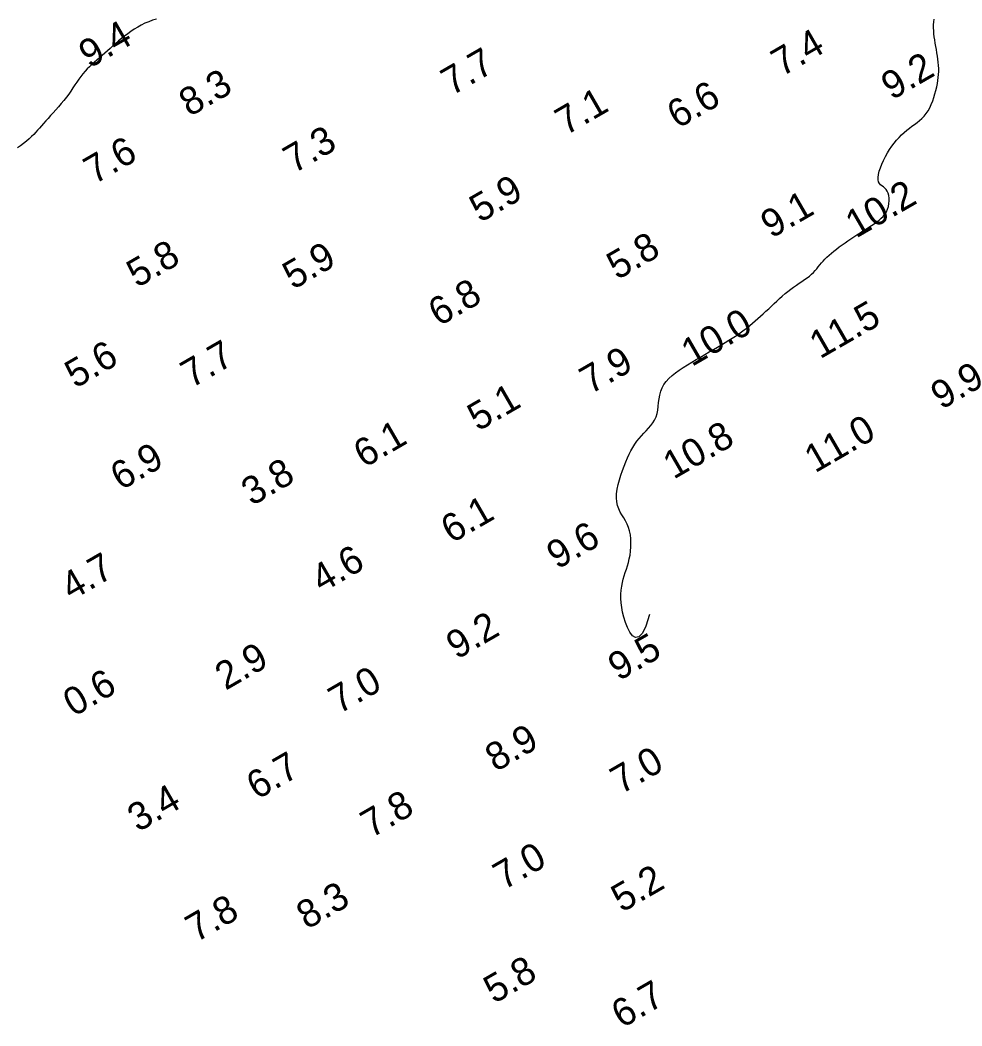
# Model space of a CAD drawing. Extents: x 3024098 to 3056816, y 418252 to 509144.
# Drawn here: x 3034766.5 to 3034935.9, y 418760.9 to 418941.8 of the extents above; entities that cross this region are included whole.
import ezdxf

# ---------------------------------------------------------------- set-up
doc = ezdxf.new("R2010")
doc.units = 0
doc.layers.add('V-CHAN-CONT-EL10', color=7, linetype='Continuous')
doc.layers.add('V-TOPO-SOUN-0911', color=7, linetype='Continuous')

msp = doc.modelspace()

# ---------------------------------------------------------------- linework, layer by layer
at = {"layer": 'V-CHAN-CONT-EL10'}
for points in [[(3034791.02, 418941.98), (3034790.31, 418941.76), (3034789.62, 418941.5), (3034788.94, 418941.21), (3034788.29, 418940.89), (3034787.65, 418940.53), (3034787.03, 418940.16), (3034786.43, 418939.76), (3034785.85, 418939.35), (3034785.28, 418938.92), (3034784.73, 418938.48), (3034784.2, 418938.04), (3034783.68, 418937.59), (3034783.17, 418937.14), (3034782.68, 418936.7), (3034782.19, 418936.26), (3034781.71, 418935.82), (3034781.24, 418935.4), (3034780.77, 418935), (3034780.31, 418934.6), (3034779.86, 418934.21), (3034779.42, 418933.81), (3034778.99, 418933.41), (3034778.57, 418933), (3034778.17, 418932.58), (3034777.78, 418932.13), (3034777.41, 418931.66), (3034777.06, 418931.17), (3034776.7, 418930.65), (3034776.35, 418930.12), (3034776, 418929.58), (3034775.62, 418929.02), (3034775.23, 418928.46), (3034774.82, 418927.9), (3034774.37, 418927.33), (3034773.91, 418926.77), (3034773.42, 418926.21), (3034772.94, 418925.66), (3034772.45, 418925.12), (3034771.98, 418924.61), (3034771.52, 418924.11), (3034771.1, 418923.65), (3034770.71, 418923.2), (3034770.34, 418922.78), (3034770, 418922.38), (3034769.65, 418921.99), (3034769.3, 418921.61), (3034768.94, 418921.23), (3034768.55, 418920.84), (3034768.12, 418920.44), (3034767.64, 418920.03), (3034767.13, 418919.61), (3034766.58, 418919.2), (3034766.02, 418918.8)], [(3034879.73, 418834.86), (3034879.06, 418832.8), (3034878.42, 418831.5), (3034877.8, 418830.85), (3034877.21, 418830.74), (3034876.67, 418831.06), (3034876.18, 418831.7), (3034875.74, 418832.53), (3034875.38, 418833.45), (3034875.08, 418834.37), (3034874.86, 418835.27), (3034874.7, 418836.13), (3034874.6, 418836.96), (3034874.55, 418837.76), (3034874.56, 418838.53), (3034874.61, 418839.26), (3034874.71, 418839.95), (3034874.83, 418840.6), (3034874.99, 418841.22), (3034875.17, 418841.82), (3034875.35, 418842.41), (3034875.55, 418843.01), (3034875.73, 418843.61), (3034875.91, 418844.23), (3034876.07, 418844.88), (3034876.2, 418845.57), (3034876.29, 418846.29), (3034876.35, 418847.02), (3034876.37, 418847.76), (3034876.34, 418848.5), (3034876.27, 418849.21), (3034876.13, 418849.9), (3034875.94, 418850.55), (3034875.69, 418851.14), (3034875.39, 418851.7), (3034875.07, 418852.24), (3034874.74, 418852.77), (3034874.43, 418853.3), (3034874.16, 418853.86), (3034873.95, 418854.46), (3034873.81, 418855.11), (3034873.76, 418855.83), (3034873.79, 418856.6), (3034873.9, 418857.41), (3034874.07, 418858.25), (3034874.29, 418859.1), (3034874.55, 418859.95), (3034874.83, 418860.78), (3034875.12, 418861.57), (3034875.42, 418862.33), (3034875.73, 418863.04), (3034876.04, 418863.71), (3034876.36, 418864.34), (3034876.7, 418864.94), (3034877.05, 418865.5), (3034877.43, 418866.03), (3034877.82, 418866.54), (3034878.25, 418867.01), (3034878.68, 418867.47), (3034879.12, 418867.92), (3034879.55, 418868.38), (3034879.95, 418868.84), (3034880.31, 418869.33), (3034880.63, 418869.84), (3034880.88, 418870.4), (3034881.06, 418871), (3034881.18, 418871.64), (3034881.27, 418872.3), (3034881.35, 418872.98), (3034881.43, 418873.67), (3034881.55, 418874.35), (3034881.72, 418875.02), (3034881.96, 418875.65), (3034882.29, 418876.25), (3034882.71, 418876.81), (3034883.21, 418877.35), (3034883.77, 418877.86), (3034884.4, 418878.35), (3034885.07, 418878.83), (3034885.79, 418879.31), (3034886.53, 418879.78), (3034887.3, 418880.24), (3034888.08, 418880.72), (3034888.88, 418881.18), (3034889.67, 418881.65), (3034890.45, 418882.1), (3034891.21, 418882.55), (3034891.96, 418882.98), (3034892.67, 418883.4), (3034893.34, 418883.8), (3034893.98, 418884.19), (3034894.58, 418884.57), (3034895.16, 418884.95), (3034895.71, 418885.32), (3034896.25, 418885.69), (3034896.76, 418886.07), (3034897.27, 418886.45), (3034897.77, 418886.85), (3034898.26, 418887.26), (3034898.74, 418887.67), (3034899.22, 418888.1), (3034899.7, 418888.54), (3034900.18, 418888.98), (3034900.66, 418889.43), (3034901.14, 418889.88), (3034901.62, 418890.34), (3034902.11, 418890.8), (3034902.6, 418891.26), (3034903.09, 418891.71), (3034903.58, 418892.16), (3034904.08, 418892.59), (3034904.59, 418893), (3034905.1, 418893.4), (3034905.61, 418893.77), (3034906.12, 418894.12), (3034906.63, 418894.47), (3034907.12, 418894.79), (3034907.59, 418895.11), (3034908.04, 418895.43), (3034908.46, 418895.75), (3034908.84, 418896.07), (3034909.19, 418896.39), (3034909.5, 418896.72), (3034909.79, 418897.06), (3034910.07, 418897.4), (3034910.35, 418897.75), (3034910.63, 418898.1), (3034910.93, 418898.45), (3034911.25, 418898.8), (3034911.61, 418899.16), (3034912, 418899.52), (3034912.43, 418899.88), (3034912.88, 418900.25), (3034913.35, 418900.61), (3034913.84, 418900.98), (3034914.35, 418901.34), (3034914.87, 418901.71), (3034915.4, 418902.08), (3034915.94, 418902.44), (3034916.48, 418902.81), (3034917.02, 418903.17), (3034917.57, 418903.52), (3034918.1, 418903.87), (3034918.63, 418904.21), (3034919.15, 418904.54), (3034919.65, 418904.85), (3034920.12, 418905.16), (3034920.58, 418905.48), (3034921.01, 418905.8), (3034921.4, 418906.14), (3034921.75, 418906.49), (3034922.06, 418906.89), (3034922.31, 418907.31), (3034922.52, 418907.78), (3034922.67, 418908.28), (3034922.76, 418908.79), (3034922.81, 418909.29), (3034922.8, 418909.79), (3034922.74, 418910.25), (3034922.63, 418910.67), (3034922.47, 418911.03), (3034922.26, 418911.33), (3034922.02, 418911.56), (3034921.77, 418911.77), (3034921.51, 418911.96), (3034921.28, 418912.16), (3034921.07, 418912.4), (3034920.92, 418912.68), (3034920.84, 418913.04), (3034920.83, 418913.48), (3034920.9, 418914.01), (3034921.04, 418914.59), (3034921.24, 418915.22), (3034921.5, 418915.88), (3034921.79, 418916.56), (3034922.13, 418917.23), (3034922.49, 418917.89), (3034922.88, 418918.51), (3034923.28, 418919.11), (3034923.7, 418919.67), (3034924.14, 418920.2), (3034924.59, 418920.69), (3034925.04, 418921.15), (3034925.51, 418921.58), (3034925.98, 418921.98), (3034926.45, 418922.35), (3034926.92, 418922.7), (3034927.38, 418923.03), (3034927.83, 418923.37), (3034928.27, 418923.73), (3034928.69, 418924.1), (3034929.09, 418924.51), (3034929.46, 418924.97), (3034929.8, 418925.48), (3034930.11, 418926.03), (3034930.39, 418926.62), (3034930.64, 418927.24), (3034930.86, 418927.88), (3034931.05, 418928.51), (3034931.22, 418929.15), (3034931.36, 418929.76), (3034931.48, 418930.36), (3034931.58, 418930.93), (3034931.65, 418931.49), (3034931.69, 418932.03), (3034931.72, 418932.57), (3034931.72, 418933.11), (3034931.69, 418933.65), (3034931.65, 418934.2), (3034931.58, 418934.76), (3034931.5, 418935.33), (3034931.4, 418935.91), (3034931.3, 418936.49), (3034931.19, 418937.07), (3034931.09, 418937.65), (3034931, 418938.23), (3034930.92, 418938.79), (3034930.86, 418939.35), (3034930.82, 418939.89), (3034930.8, 418940.42), (3034930.8, 418940.95), (3034930.83, 418941.46), (3034930.88, 418941.97)]]:
    msp.add_lwpolyline(points, dxfattribs=at)

# ---------------------------------------------------------------- texts
at = {"layer": 'V-TOPO-SOUN-0911'}
for s, p in [('9.4', (3034778.95, 418933.02)), ('7.4', (3034903.49, 418931.54)), ('7.7', (3034844.11, 418928.1)), ('9.2', (3034923.28, 418927.31)), ('8.3', (3034796.97, 418924.32)), ('6.6', (3034884.76, 418922.16)), ('7.1', (3034864.63, 418920.96)), ('7.3', (3034815.73, 418914.12)), ('7.6', (3034779.84, 418912.16)), ('5.9', (3034849.23, 418905.26)), ('10.2 ', (3034916.85, 418902.47)), ('9.1', (3034901.61, 418902.42)), ('5.8', (3034787.55, 418893.55)), ('5.8', (3034873.9, 418894.96)), ('5.9', (3034815.6, 418893.22)), ('6.8', (3034841.82, 418886.6)), ('11.5 ', (3034910.38, 418880.75)), ('10.0 ', (3034887.31, 418879.37)), ('5.6', (3034776.43, 418875.45)), ('7.7', (3034797.29, 418875.51)), ('7.9', (3034869.05, 418874.39)), ('9.9', (3034932.2, 418871.63)), ('5.1', (3034848.85, 418867.74)), ('6.1', (3034828.38, 418861.15)), ('10.8 ', (3034884.04, 418859.1)), ('11.0 ', (3034909.48, 418860.24)), ('6.9', (3034784.63, 418857.1)), ('3.8', (3034808.19, 418854.31)), ('6.1', (3034844.09, 418847.57)), ('9.6', (3034863.11, 418842.9)), ('4.7', (3034775.71, 418837.28)), ('4.6', (3034820.75, 418838.67)), ('9.2', (3034845.03, 418826.69)), ('9.5', (3034874.15, 418822.82)), ('2.9', (3034803.46, 418821.14)), ('0.6', (3034776.13, 418816.39)), ('7.0', (3034823.85, 418816.88)), ('8.9', (3034852.05, 418806.48)), ('6.7', (3034809.11, 418801.46)), ('7.0', (3034874.57, 418802.44)), ('3.4', (3034787.71, 418795.65)), ('7.8', (3034829.64, 418794.57)), ('7.0', (3034853.48, 418785.22)), ('5.2', (3034874.72, 418781.18)), ('8.3', (3034818.09, 418778.13)), ('7.8', (3034798.15, 418775.8)), ('5.8', (3034851.76, 418764.78)), ('6.7', (3034874.75, 418760.35))]:
    msp.add_text(s, height=5, rotation=30, dxfattribs=at).set_placement(p)

doc.saveas('drawing.dxf')
